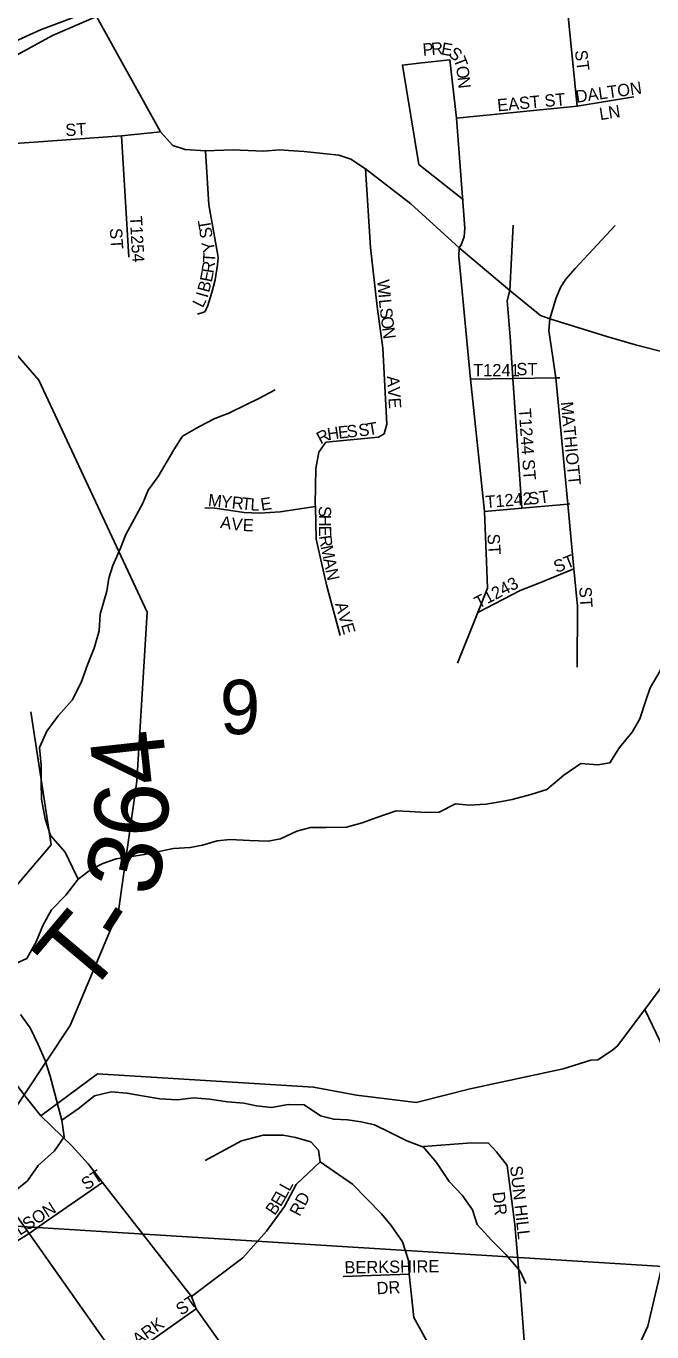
# Model space of a CAD drawing. Extents: x 1624196 to 2029251, y 146837 to 440034.
# Drawn here: x 1863847 to 1866396, y 270363 to 275678 of the extents above; entities that cross this region are included whole.
import ezdxf

# ---------------------------------------------------------------- set-up
doc = ezdxf.new("R2010")
doc.units = 0
for name, color, linetype in [('GM_P_State_Alignment', 7, 'Continuous'), ('GM_X_County_Road', 7, 'Continuous'), ('GM_X_County_Subdivision', 7, 'Continuous'), ('GM_X_County_Subdivision_Text', 7, 'Continuous'), ('GM_X_Minor_River', 7, 'Continuous'), ('GM_X_Section', 7, 'Continuous'), ('GM_X_Section_Text', 7, 'Continuous'), ('GM_X_State_Route', 7, 'Continuous'), ('GM_X_Township_Road', 7, 'Continuous'), ('GM_X_Township_Road_Text', 7, 'Continuous'), ('GM_X_Township_Subdivision', 7, 'Continuous'), ('GM_X_Township_Subdivision_Text', 7, 'Continuous')]:
    doc.layers.add(name, color=color, linetype=linetype)

msp = doc.modelspace()

# ---------------------------------------------------------------- linework, layer by layer
at = {"layer": 'GM_P_State_Alignment'}
for points in [[(1861874.5, 274742.2), (1862064.2, 274850.8), (1862146.9, 274886.5), (1862221.6, 274909.2), (1862468.2, 274980.7), (1862817.1, 275066.7), (1863068.6, 275126.7), (1863088.2, 275172.1), (1863130.1, 275268.7), (1863334.2, 275354.2), (1863587.6, 275464), (1863663, 275496.7), (1863811.4, 275560.9), (1863954.5, 275640.5), (1864133.3, 275718.1), (1864797.6, 276006.3), (1865481.6, 276292.6), (1866467.8, 276753.9), (1867040.5, 277072), (1867214.4, 277178.7)], [(1863898.1, 269471.8), (1863484.2, 269845.5), (1863333.4, 269996.3), (1863288.2, 270252.8), (1863363.6, 270614.7), (1863507.6, 270830.7), (1863654.2, 271050.8), (1863839, 271327.9), (1864027.2, 271610.2), (1864223.2, 272077.7), (1864298.6, 272605.6), (1864339.8, 273293.4), (1863898.8, 274237.3), (1863145.5, 275106.1), (1863088.2, 275172.1), (1862766.3, 275543.4), (1861540.1, 276831.7), (1861511.5, 276861.7)]]:
    msp.add_lwpolyline(points, dxfattribs=at)
at = {"layer": 'GM_X_County_Road'}
for points in [[(1866587.5, 274314.3), (1866329.7, 274381.2), (1866213, 274415.2), (1865979.6, 274487.5), (1865942.7, 274500.9), (1865817.1, 274602.8), (1865611.5, 274776.4), (1865413.7, 274955), (1865229.6, 275097.1), (1865169.3, 275136.9), (1865121.5, 275153.5), (1864979.4, 275167.7), (1864916.2, 275171.8), (1864881, 275174.3), (1864814.2, 275169.9), (1864689.5, 275174.3), (1864578.1, 275171.3), (1864495, 275175.8), (1864444.5, 275192.1), (1864394.1, 275248.6), (1864133.3, 275718.1), (1864119.1, 275743.6)], [(1865863.4, 265693.9), (1865885.2, 266051.4), (1865900.3, 266342.6), (1865929.5, 266955.7), (1865926.1, 266996.5), (1865898.2, 267331), (1865896.1, 267346.9), (1865864.8, 267587.2), (1865804.2, 267809), (1865652.5, 268167.6), (1865418.2, 268553.8), (1865101.1, 268983.1), (1864229.9, 270238.6), (1863859.8, 270764.2), (1863654.2, 271050.8), (1863523.3, 271223.8), (1863423.3, 271348.3)]]:
    msp.add_lwpolyline(points, dxfattribs=at)
at = {"layer": 'GM_X_County_Subdivision'}
msp.add_lwpolyline([(1863395.3, 275202.6), (1863504.3, 275180.4), (1863879.4, 275206.3), (1864236, 275232.2), (1864394.1, 275248.6)], dxfattribs=at)
at = {"layer": 'GM_X_Minor_River'}
for points in [[(1864176.5, 273378), (1864184.7, 273431), (1864201, 273483), (1864231.3, 273553), (1864253.6, 273609.1), (1864287.9, 273671.1), (1864322.3, 273737.1), (1864344.5, 273789.1), (1864384.9, 273845), (1864449.4, 273953), (1864483.7, 274009), (1864550, 274046.8), (1864616.2, 274080.6), (1864672.4, 274102.4), (1864744.7, 274138.1), (1864794.9, 274161.9), (1864861.1, 274197.7)], [(1864058.9, 272206.1), (1864037.3, 272250.3), (1864005.8, 272316.6), (1863946.4, 272383.2), (1863925, 272451.4), (1863909.6, 272531.6), (1863908.1, 272599.7), (1863908.7, 272669.8), (1863901.3, 272742), (1863931.8, 272807.8), (1863978.2, 272871.5), (1864034.7, 272935.1), (1864071.2, 273006.9), (1864097.8, 273078.8), (1864124.3, 273146.6), (1864144.8, 273216.6), (1864149.4, 273284.6), (1864176.5, 273378)], [(1866316.1, 272805), (1866346.5, 272858.9), (1866371, 272932.8), (1866389.4, 272984.7), (1866429.9, 273054.4), (1866446.5, 273126.4), (1866458.9, 273182.3), (1866471.5, 273252.3), (1866531.8, 273303.9), (1866638.3, 273369.1)], [(1863790.4, 271855.8), (1863850.5, 271883.4), (1863889.1, 271953.2), (1863915.6, 272017), (1863950, 272080.8), (1864008.5, 272140.4), (1864058.9, 272206.1), (1864109.2, 272243.8), (1864159.4, 272269.4), (1864213.5, 272289), (1864269.5, 272296.6), (1864327.5, 272306.1), (1864381.6, 272317.7), (1864447.6, 272331.2), (1864515.6, 272334.7), (1864565.7, 272344.3), (1864625.8, 272361.8), (1864677.8, 272367.4), (1864757.7, 272362.8), (1864833.6, 272360.2), (1864883.6, 272369.8), (1864949.8, 272401.3), (1865005.9, 272416.9), (1865069.9, 272416.4), (1865151.8, 272417.8), (1865215.9, 272435.3), (1865276.1, 272456.8), (1865354.2, 272484.2), (1865410.2, 272481.8), (1865476.1, 272477.3), (1865530, 272478.9), (1865596.3, 272512.4), (1865652.2, 272507.9), (1865720.2, 272511.4), (1865776.2, 272521), (1865826.2, 272530.6), (1865902.3, 272550), (1865968.5, 272571.5), (1866036.9, 272629), (1866107.2, 272676.5), (1866175.1, 272672), (1866225.1, 272679.6), (1866263.6, 272741.4), (1866316.1, 272805)], [(1863789, 270926.8), (1863853.4, 270978.3), (1863895.9, 271040.1), (1863962.3, 271099.6), (1864002.7, 271157.4), (1863993.3, 271225.5), (1863979.7, 271275.7), (1863962.2, 271337.9), (1863944.7, 271404.1), (1863925.2, 271468.3), (1863895.7, 271532.6), (1863864.3, 271601), (1863824.8, 271655.3)], [(1863993.3, 271225.2), (1864059.6, 271271.1), (1864125.9, 271324.6), (1864194, 271340.1), (1864257.9, 271335.6), (1864327.8, 271323), (1864391.7, 271312.5), (1864463.6, 271307.9), (1864529.6, 271315.4), (1864593.5, 271310.9), (1864667.4, 271300.3), (1864733.3, 271293.8), (1864785.1, 271283.4), (1864847.1, 271276.9), (1864915.1, 271288.4), (1864979.1, 271287.9), (1865046.7, 271243.3), (1865100.5, 271228.8), (1865156.4, 271226.4), (1865212.3, 271218), (1865266.2, 271205.5), (1865329.9, 271175), (1865397.6, 271140.4), (1865465.3, 271115.8), (1865518.8, 271053.3), (1865570.2, 270974.9), (1865623.7, 270920.4), (1865665.2, 270860), (1865684.7, 270799.8), (1865742.2, 270737.2), (1865801.7, 270678.7), (1865859.1, 270610.2), (1865882.7, 270559.9)]]:
    msp.add_lwpolyline(points, dxfattribs=at)
at = {"layer": 'GM_X_Section'}
for points in [[(1866878.3, 270602.6), (1862104.9, 270898.9)], [(1862408.7, 270235.8), (1862371.1, 270371.9), (1862333.7, 270542.1), (1862296.3, 270712.2), (1862238.5, 270776.4), (1862162.8, 270850.7), (1862104.9, 270898.9), (1866878.3, 270602.6), (1866483.9, 265233.4)]]:
    msp.add_lwpolyline(points, dxfattribs=at)
at = {"layer": 'GM_X_State_Route'}
msp.add_lwpolyline([(1861966.2, 274778.6), (1862015.2, 274798.1), (1862137.2, 274841.1), (1862216.7, 274865.4), (1862330.3, 274896.2), (1862468.2, 274933.6), (1862554.7, 274965.7), (1862676.7, 274994.3), (1862895.7, 275038.1), (1863021.5, 275066.7), (1863145.5, 275106.1), (1863183.5, 275118.2), (1863304.7, 275161.9), (1863395.3, 275202.6), (1863482.7, 275289.8), (1863539.6, 275360.6), (1863608.6, 275434.8), (1863663, 275496.7), (1863684.5, 275521), (1863739.7, 275569.4), (1863801.8, 275616), (1863905.3, 275662.5), (1864119.1, 275743.6)], dxfattribs=at)
at = {"layer": 'GM_X_Township_Road'}
for points in [[(1863465, 271858), (1863507.5, 271895.7), (1863539.5, 271911.7), (1863611.6, 271973.7), (1863643.6, 271999.8), (1863763.7, 272127.9), (1863949.5, 272346.3), (1863866, 272886.6)], [(1866646.8, 267515.1), (1866671.6, 267698), (1866641.5, 267812.5), (1866563.2, 267938.9), (1865373.3, 269286.5), (1864540.1, 270457.6), (1864521.1, 270506.7), (1864158.5, 270971.3), (1864099.7, 271047.3), (1864034.4, 271119), (1863906.6, 271243.2), (1863846.9, 271317.6), (1863839, 271327.9), (1863692.4, 271520.9), (1863529.3, 271759.2), (1863465, 271858), (1863371, 271909.7), (1863276.9, 271991.2), (1863179.8, 272060.2), (1863021.5, 272174.7), (1862912.6, 272292.7)], [(1863906.6, 271243.2), (1864137.3, 271413.3), (1865018.3, 271359), (1865193.1, 271326.6), (1865325.7, 271310.4), (1865435.8, 271297.5), (1865655.8, 271352.5), (1866034.4, 271433.4), (1866147.7, 271469), (1866176.3, 271471), (1866235.2, 271510.3), (1866256.3, 271527.3), (1866366.7, 271675.2), (1866425.5, 271754), (1866439.7, 271773.1)]]:
    msp.add_lwpolyline(points, dxfattribs=at)
at = {"layer": 'GM_X_Township_Subdivision'}
for points in [[(1866091.7, 275351.9), (1866015.5, 276111.1)], [(1865609.2, 275179.3), (1865599.5, 275303.5), (1865572.6, 275541.2), (1865446.1, 275527.1)], [(1865446.1, 275527.1), (1865379.7, 275519.7), (1865446.6, 275115.6), (1865629.2, 274970.8)], [(1866091.7, 275351.9), (1866322.9, 275391)], [(1865599.5, 275303.5), (1866091.7, 275351.9)], [(1864266, 274738), (1864236, 275232.2)], [(1864545.7, 274505.7), (1864566.4, 274512.6), (1864576, 274517.3), (1864580.2, 274525.9), (1864586.8, 274541.7), (1864603.1, 274594), (1864617.4, 274645), (1864626.6, 274707.2), (1864629, 274735.2), (1864628.7, 274745.3), (1864591.8, 274950.4), (1864578.1, 275171.3)], [(1865722.1, 273498.4), (1865713.5, 273702.2), (1865657.2, 274240.7), (1865609.3, 274741.2), (1865611.5, 274776.4), (1865619.5, 274787.8), (1865630.8, 274820.8), (1865634.3, 274856), (1865609.2, 275179.3)], [(1865229.6, 275097.1), (1865250.1, 274777.6), (1865277.3, 274537.6), (1865300.1, 274367.9), (1865316.3, 274057.6), (1865306, 274019.1)], [(1865866.2, 273716), (1865830.2, 274243.7), (1865818.5, 274413.7), (1865806.7, 274559.9), (1865817.1, 274602.8), (1865830.5, 274867.9)], [(1866091.5, 273069.1), (1866092.8, 273317.8), (1866078.4, 273469.3), (1866053.4, 273732.9), (1866004.5, 274246.7), (1865976.6, 274438.8), (1865979.6, 274487.5), (1866006.1, 274571.8), (1866025.4, 274617.6), (1866045.8, 274648.1), (1866082.9, 274692), (1866245.7, 274866.4)], [(1865657.2, 274240.7), (1865830.2, 274243.7), (1866004.5, 274246.7), (1866021.4, 274247)], [(1865039.8, 273943.5), (1865068.2, 273985.1), (1865282.3, 274005.8), (1865306, 274019.1)], [(1865126.3, 273198.1), (1865070.8, 273403.5), (1865029.1, 273590.6), (1865025.2, 273722.9), (1865025, 273731), (1865026.9, 273877.5), (1865039.8, 273943.5)], [(1865713.5, 273702.2), (1865866.2, 273716), (1866053.4, 273732.9), (1866061.6, 273733.6)], [(1864575.4, 273716.9), (1864615.5, 273716.4), (1864735.7, 273698.8), (1864797.6, 273695.3), (1864881.3, 273701.4), (1865025.2, 273722.9)], [(1865604.2, 273085.5), (1865687, 273291.9), (1865726.6, 273390.8), (1865722.1, 273498.4)], [(1865687, 273291.9), (1865858.9, 273381), (1865939.6, 273412.1), (1866078.4, 273469.3)], [(1866266.1, 270141.7), (1866379.9, 270386.4), (1866515.6, 270964.1), (1866532.5, 271054.9), (1866530, 271157), (1866497.6, 271347.7), (1866460.5, 271480.8), (1866366.7, 271675.2)], [(1864521.1, 270506.7), (1864730.2, 270664.3), (1864826.7, 270773.3), (1864899.8, 270874), (1864946.7, 270963.7), (1865044.6, 271056.1), (1865037.7, 271103), (1865007.4, 271137.5), (1864943.9, 271154.1), (1864894.3, 271163.8), (1864812.9, 271163.8), (1864724.6, 271140.3), (1864577.1, 271060.3)], [(1865631, 270168.6), (1865688.5, 270186.3), (1865791.6, 270170.1), (1865841, 270183.3), (1865868.1, 270220), (1865875.8, 270328.3), (1865860.3, 270529.5), (1865837.1, 270800.4), (1865806.1, 271040.3), (1865763.6, 271096.4), (1865728.7, 271133.2), (1865643.6, 271131.2), (1865465.6, 271117.7)], [(1865044.6, 271056.1), (1865177, 270965.1), (1865294.3, 270843.7), (1865334.3, 270796.8), (1865380.4, 270730.4), (1865404, 270653.7), (1865407.5, 270597.7), (1865426.1, 270422.2), (1865527.8, 270237.9)], [(1863921.2, 270806.7), (1864158.5, 270971.3)], [(1863748.2, 270694.6), (1863859.8, 270764.2), (1863921.2, 270806.7)], [(1865138.2, 270589.1), (1865407.5, 270597.7)], [(1864229.9, 270238.6), (1864540.1, 270457.6)]]:
    msp.add_lwpolyline(points, dxfattribs=at)

# ---------------------------------------------------------------- texts
at = {"layer": 'GM_X_County_Subdivision_Text'}
msp.add_text('ST', height=50, rotation=3.5806, dxfattribs=at).set_placement((1864008.6, 275229.8))
at = {"layer": 'GM_X_Section_Text'}
msp.add_text('9', height=221, rotation=0, dxfattribs=at).set_placement((1864636.2, 272796.3))
at = {"layer": 'GM_X_Township_Road_Text'}
for s, rotation, p in [('4', 96.1717, (1864426.6, 272602.9)), ('6', 88.1177, (1864422.3, 272372.3)), ('3', 76.5778, (1864370.6, 272127.4)), ('T', 49.871, (1864091.5, 271717.2)), ('-', 57.3353, (1864261.4, 271923.1))]:
    msp.add_text(s, height=300, rotation=rotation, dxfattribs=at).set_placement(p)
at = {"layer": 'GM_X_Township_Subdivision_Text'}
for s, rotation, p in [('P', 4.3961, (1865463.8, 275557.6)), ('R', 4.3961, (1865498.9, 275560.3)), ('E', 349.7495, (1865535, 275563.5)), ('S', 320.4562, (1865563.6, 275560.1)), ('T', 291.1629, (1865586.8, 275543.1)), ('ST', 277.1208, (1866082.1, 275578)), ('O', 276.5163, (1865598.7, 275513.5)), ('N', 276.5163, (1865603.7, 275469.8)), ('DALTON', 7.9889, (1866089.1, 275366.1)), ('EAST ST', 5.2891, (1865768.3, 275331)), ('LN', 8.9729, (1866185.8, 275295.3)), ('T1254', 273.178, (1864269.4, 274904.1)), ('ST', 273.5742, (1864187.9, 274854.8)), ('T', 99.4746, (1864602, 274853.6)), ('S', 99.4746, (1864607.8, 274818.9)), ('Y', 100.741, (1864618.1, 274762.9)), ('T', 86.3295, (1864616.7, 274714.1)), ('E', 79.0345, (1864603.3, 274633.4)), ('R', 81.5962, (1864610.4, 274670.4)), ('B', 74.5191, (1864591.7, 274591.1)), ('W', 274.7972, (1865276.9, 274644.8)), ('I', 74.2261, (1864585.7, 274569.6)), ('I', 274.806, (1865281.7, 274587.8)), ('L', 63.832, (1864566.6, 274528.8)), ('L', 275.689, (1865283.6, 274565)), ('S', 277.0726, (1865287.3, 274528.7)), ('O', 277.3537, (1865291.6, 274493.5)), ('N', 277.3419, (1865297.3, 274449.8)), ('ST', 0, (1865844, 274257.4)), ('T1241', 0, (1865668, 274253)), ('AVE', 273.9431, (1865316.6, 274253.1)), ('T1244 ST', 274.0873, (1865853.3, 274121.1)), ('MATHIOTT', 275.4774, (1866024.9, 274147.7)), ('H', 8.5999, (1865077.3, 273992.3)), ('E', 6.1184, (1865120.3, 273998.8)), ('S', 6.1048, (1865155.2, 274002.6)), ('S', 6.1048, (1865203.4, 274007.7)), ('T', 9.7635, (1865241.8, 274011.9)), ('R', 27.9446, (1865046.6, 273975.1)), ('T1242', 4.7636, (1865720, 273716.2)), ('ST', 7.1267, (1865895.6, 273729.4)), ('M', 354.1517, (1864586.6, 273725)), ('Y', 354.1645, (1864639.1, 273719.6)), ('R', 354.1657, (1864682.9, 273715.1)), ('T', 354.161, (1864722.3, 273711.1)), ('L', 356.8796, (1864759.8, 273707.3)), ('E', 8.6565, (1864806, 273705.9)), ('A', 351.587, (1864635.8, 273635.5)), ('V', 353.096, (1864680.8, 273628.8)), ('E', 357.3527, (1864728.5, 273623.2)), ('S', 270.1366, (1865039.4, 273724.4)), ('H', 270.1311, (1865039.5, 273689.2)), ('E', 270.4286, (1865039.6, 273644.9)), ('R', 277.9455, (1865040.4, 273602.6)), ('M', 281.7571, (1865046.5, 273559.8)), ('ST', 273.5742, (1865725.7, 273610.6)), ('ST', 21.8039, (1866007.7, 273451.6)), ('A', 281.7924, (1865057.2, 273508)), ('N', 281.7924, (1865066.2, 273465)), ('T1243', 27.9815, (1865690, 273305.9)), ('ST', 273.3646, (1866099.8, 273395)), ('AVE', 285.9444, (1865105, 273326.6)), ('ST', 32.7376, (1864092.1, 270938.3)), ('SUN HILL', 276.3402, (1865818.1, 271037.1)), ('L', 60.7769, (1864919.5, 270932.3)), ('E', 59.5289, (1864884, 270870.1)), ('L', 60.9833, (1864902.5, 270901.6)), ('RD', 62.0862, (1864961.1, 270830.2)), ('DR', 276.006, (1865746.7, 270931.3)), ('WILSON', 33.1099, (1863753.3, 270709.5)), ('B', 56.0405, (1864860.1, 270834.5)), ('BERKSHIRE', 0.7451, (1865144.2, 270601)), ('DR', 3.0173, (1865276, 270516.1)), ('ST', 34.6965, (1864479, 270427.8)), ('CLARK', 35.3965, (1864232.5, 270256.1))]:
    msp.add_text(s, height=50, rotation=rotation, dxfattribs=at).set_placement(p)

doc.saveas('drawing.dxf')
